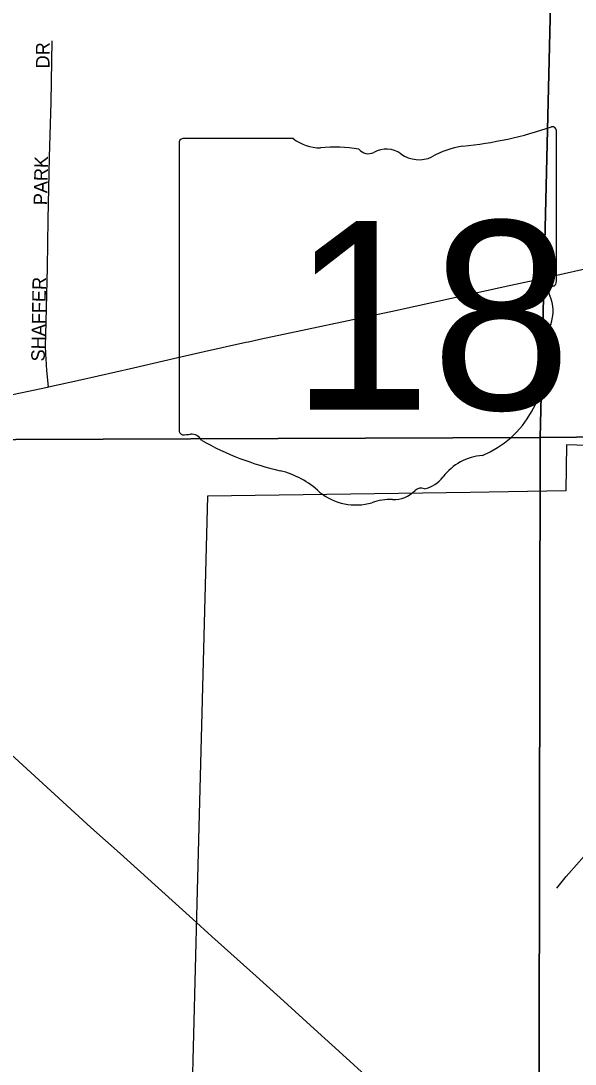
# Model space of a CAD drawing. Extents: x 0 to 34, y 0 to 22.
# Drawn here: x 4.7754 to 4.9691, y 18.195 to 18.5597 of the extents above; entities that cross this region are included whole.
import ezdxf

# ---------------------------------------------------------------- set-up
doc = ezdxf.new("R2010")
doc.units = 0
for name, color, linetype in [('GM_X_City_Street', 7, 'Continuous'), ('GM_X_City_Street_Text', 7, 'Continuous'), ('GM_X_Corporation', 7, 'Continuous'), ('GM_X_Section', 7, 'Continuous'), ('GM_X_State_Location', 7, 'Continuous'), ('GM_X_State_Route', 7, 'Continuous'), ('GM_X_State_Shield', 7, 'Continuous'), ('GM_X_US_Route', 7, 'Continuous')]:
    doc.layers.add(name, color=color, linetype=linetype)

msp = doc.modelspace()

# ---------------------------------------------------------------- linework, layer by layer
at = {"layer": 'GM_X_City_Street'}
for points in [[(4.785131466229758, 18.431815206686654), (4.7845225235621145, 18.437525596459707), (4.784364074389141, 18.439632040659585), (4.784152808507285, 18.443316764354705), (4.784075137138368, 18.44611292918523), (4.784143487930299, 18.449881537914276), (4.784724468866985, 18.47347495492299), (4.785025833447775, 18.49029233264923), (4.785448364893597, 18.512046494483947), (4.785982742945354, 18.531315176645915), (4.786262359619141, 18.545619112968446), (4.786324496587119, 18.552771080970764)], [(4.962678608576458, 18.256548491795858), (4.966024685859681, 18.260537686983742), (4.970570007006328, 18.26568573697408), (4.97666875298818, 18.272663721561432)]]:
    msp.add_lwpolyline(points, dxfattribs=at)
at = {"layer": 'GM_X_Corporation'}
msp.add_lwpolyline([(4.98055149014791, 18.410988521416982), (4.96615947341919, 18.411486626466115), (4.965885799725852, 18.395476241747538), (4.93244931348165, 18.3948834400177), (4.840645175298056, 18.39355942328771), (4.836949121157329, 18.251193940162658), (4.835164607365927, 18.182578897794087)], dxfattribs=at)
at = {"layer": 'GM_X_Section'}
for points in [[(4.4714905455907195, 18.915454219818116), (4.968865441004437, 18.917389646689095), (4.956923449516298, 18.414058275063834), (4.468269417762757, 18.412248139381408)], [(4.968865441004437, 18.917389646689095), (5.220478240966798, 18.916820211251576), (5.366180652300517, 18.916477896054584), (5.366738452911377, 18.86474628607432), (5.0256973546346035, 18.86580477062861), (5.021556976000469, 18.49257893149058), (5.465145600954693, 18.49756605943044), (5.4637927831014, 18.418757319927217), (4.956923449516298, 18.414058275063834)], [(5.463960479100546, 18.416102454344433), (5.464404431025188, 17.922907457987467), (5.464349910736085, 17.915896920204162), (4.9561408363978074, 17.908747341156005), (4.956923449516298, 18.414058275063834), (5.4637927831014, 18.418757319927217)], [(4.956923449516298, 18.414058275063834), (4.9561408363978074, 17.908747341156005), (4.462183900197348, 17.906795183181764), (4.468269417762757, 18.412248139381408)]]:
    msp.add_lwpolyline(points, close=True, dxfattribs=at)
at = {"layer": 'GM_X_State_Route'}
for points in [[(4.858924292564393, 18.448417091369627), (4.906345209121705, 18.45848129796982), (4.925881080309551, 18.46276253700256), (4.946637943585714, 18.467323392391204), (4.958049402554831, 18.46981508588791), (4.976118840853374, 18.473850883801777)], [(4.673575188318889, 18.408418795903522), (4.679660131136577, 18.40970375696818), (4.688962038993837, 18.411645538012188), (4.714904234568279, 18.417166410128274), (4.736807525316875, 18.421721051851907), (4.767997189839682, 18.428198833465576), (4.784715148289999, 18.43172510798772), (4.785131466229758, 18.431815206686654), (4.796316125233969, 18.434216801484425), (4.81481741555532, 18.438451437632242), (4.828717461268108, 18.441694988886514), (4.8394733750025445, 18.444140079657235), (4.8540385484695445, 18.447357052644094)], [(4.8540385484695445, 18.447357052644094), (4.855016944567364, 18.44757314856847), (4.858490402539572, 18.448325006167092), (4.858924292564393, 18.448417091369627)]]:
    msp.add_lwpolyline(points, dxfattribs=at)
at = {"layer": 'GM_X_State_Shield'}
for p, q in [((4.962575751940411, 18.468702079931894), (4.962575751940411, 18.521044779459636)), ((4.83074255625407, 18.516843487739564), (4.83074255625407, 18.416783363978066)), ((4.8706484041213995, 18.518565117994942), (4.832040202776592, 18.518565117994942)), ((4.96256290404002, 18.46871492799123), (4.962575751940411, 18.468702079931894))]:
    msp.add_line(p, q, dxfattribs=at)
for centre, radius, start, end in [((4.915614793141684, 18.65498119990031), 0.1398078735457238, 275.8444694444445, 288.9064527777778), ((4.961113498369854, 18.52126186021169), 0.0014676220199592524, 351.8620861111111, 97.738), ((4.832252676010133, 18.51705655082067), 0.001527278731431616, 98.1301027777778, 188.13010277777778), ((4.8798429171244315, 18.530181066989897), 0.014813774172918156, 231.61950555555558, 271.11188333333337), ((4.8847545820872, 18.462390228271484), 0.053181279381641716, 80.48669166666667, 94.98826944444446), ((4.933447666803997, 18.48800372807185), 0.028127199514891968, 97.34618055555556, 120.7688527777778), ((4.896827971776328, 18.517575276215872), 0.00427366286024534, 219.79206111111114, 297.1023694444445), ((4.903101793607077, 18.506010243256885), 0.008885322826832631, 54.466683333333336, 119.14113055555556), ((4.914570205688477, 18.52187264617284), 0.010688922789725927, 233.85620555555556, 294.82819166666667), ((4.961009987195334, 18.468499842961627), 0.001570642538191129, 289.6038111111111, 7.734130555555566), ((4.96223670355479, 18.4648594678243), 0.002271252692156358, 107.94398333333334, 210.33696666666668), ((4.9477871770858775, 18.458242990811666), 0.013634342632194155, 340.0329638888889, 23.649566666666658), ((4.967834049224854, 18.44679729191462), 0.009919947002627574, 136.80649722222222, 186.92959444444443), ((4.92344659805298, 18.440138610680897), 0.03496914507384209, 292.3088861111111, 8.985838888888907), ((4.832266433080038, 18.416564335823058), 0.0015408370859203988, 171.9583861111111, 258.30661388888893), ((4.832500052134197, 18.426801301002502), 0.011758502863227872, 267.33899444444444, 280.6038555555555), ((4.834905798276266, 18.411010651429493), 0.00423985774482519, 29.748380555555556, 93.27174722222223), ((4.888435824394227, 18.50091051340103), 0.10096071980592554, 240.41292222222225, 257.1985), ((4.9381912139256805, 18.38869170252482), 0.01915169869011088, 94.40312222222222, 142.57675), ((4.858335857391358, 18.37183101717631), 0.031588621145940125, 47.184155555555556, 75.83597222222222), ((4.913926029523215, 18.407085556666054), 0.011297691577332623, 282.8731916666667, 323.27711111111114), ((4.8925008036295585, 18.410514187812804), 0.02004484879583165, 230.70037222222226, 286.29183611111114), ((4.905547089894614, 18.403020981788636), 0.010679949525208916, 268.7770194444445, 315.54927222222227), ((4.915208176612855, 18.393330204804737), 0.0030069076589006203, 65.75173055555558, 132.64842222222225), ((4.90408280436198, 18.37591938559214), 0.016470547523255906, 85.69512222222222, 111.20994722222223)]:
    msp.add_arc(centre, radius, start, end, dxfattribs=at)
at = {"layer": 'GM_X_US_Route'}
for points in [[(4.712128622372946, 18.357293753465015), (4.71933770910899, 18.3508165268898), (4.731395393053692, 18.34005129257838), (4.75066718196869, 18.322438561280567), (4.773303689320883, 18.302057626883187), (4.799929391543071, 18.277740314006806), (4.81010121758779, 18.26859996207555), (4.835564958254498, 18.24560927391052)], [(4.835564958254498, 18.24560927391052), (4.842170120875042, 18.23964722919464), (4.857660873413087, 18.22572854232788), (4.867360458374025, 18.216982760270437), (4.877908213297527, 18.20733288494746), (4.887819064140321, 18.19836030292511), (4.897009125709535, 18.18999355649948), (4.910831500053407, 18.177600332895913)]]:
    msp.add_lwpolyline(points, dxfattribs=at)

# ---------------------------------------------------------------- texts
at = {"layer": 'GM_X_City_Street_Text'}
for s, height, rotation, p in [('DR', 0.004734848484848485, 90, (4.785438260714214, 18.543128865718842)), ('PARK', 0.004734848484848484, 88.781807, (4.784603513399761, 18.49523266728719)), ('SHAFFER', 0.004734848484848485, 89.061325, (4.783770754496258, 18.440644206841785))]:
    msp.add_text(s, height=height, rotation=rotation, dxfattribs=at).set_placement(p)
at = {"layer": 'GM_X_State_Location'}
for s in ['s', 'r']:
    msp.add_text(s, height=9.46969696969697e-05, dxfattribs=at).set_placement((4.895172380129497, 18.4601613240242))
msp.add_text('18', height=9.46969696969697e-05, rotation=1e-05, dxfattribs=at).set_placement((4.8713266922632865, 18.453271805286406))
at = {"layer": 'GM_X_State_Shield'}
msp.add_text('18', height=0.06591810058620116, dxfattribs=at).set_placement((4.869785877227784, 18.423839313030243))

doc.saveas('drawing.dxf')
